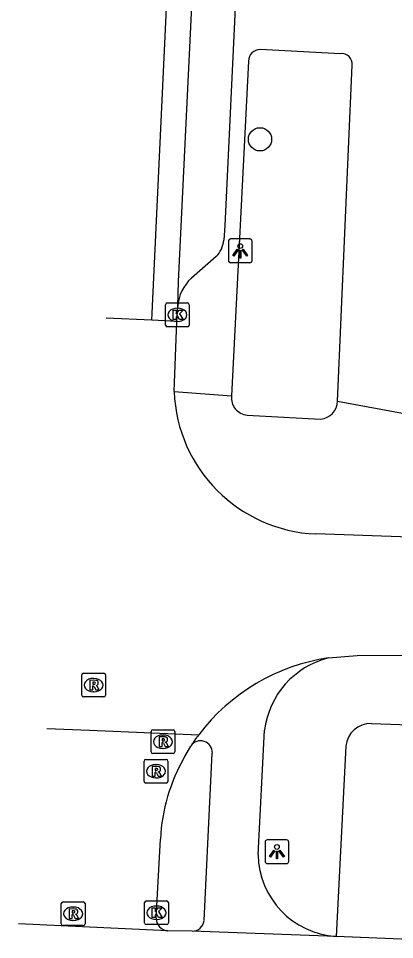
# Model space of a CAD drawing. Extents: x 159822 to 160765, y 380693 to 381634.
# Drawn here: x 159971.08 to 159986.9, y 380859.94 to 380898.7 of the extents above; entities that cross this region are included whole.
import ezdxf

# ---------------------------------------------------------------- set-up
doc = ezdxf.new("R2010")
doc.units = 0
for name, color, linetype in [('IMGEO_Boom', 7, 'Continuous'), ('IMGEO_Fietspad_gesloten', 7, 'Continuous'), ('IMGEO_Kolk', 7, 'Continuous'), ('IMGEO_Lichtpunt', 7, 'Continuous'), ('IMGEO_Rijbaan_lokaal_gesloten', 7, 'Continuous'), ('IMGEO_Rijbaan_lokaal_open', 7, 'Continuous'), ('IMGEO_Rioolput', 7, 'Continuous'), ('IMGEO_Voetpad_open', 7, 'Continuous')]:
    doc.layers.add(name, color=color, linetype=linetype)

msp = doc.modelspace()

# ---------------------------------------------------------------- linework, layer by layer
at = {"layer": 'IMGEO_Boom'}
msp.add_circle((159981.239, 380893.612), 0.489, dxfattribs=at)
at = {"layer": 'IMGEO_Fietspad_gesloten'}
for points in [[(159981.157, 380863.509), (159981.428, 380868.749)], [(159978.889, 380860.738), (159979.234, 380867.789)], [(159978.39, 380860.294), (159977.361, 380860.313)], [(159984.435, 380860.069), (159978.39, 380860.294)], [(159987.519, 380859.942), (159984.435, 380860.069)]]:
    msp.add_lwpolyline(points, dxfattribs=at)
for centre, radius, start, end in [((159984.997, 380868.305), 3.597, 104.1499, 172.9156), ((159978.741, 380867.812), 0.494, 357.2897, 146.7535), ((159984.679, 380863.584), 3.523, 181.2151, 266.0222), ((159978.377, 380860.811), 0.518, 271.4785, 351.8456)]:
    msp.add_arc(centre, radius, start, end, dxfattribs=at)
at = {"layer": 'IMGEO_Kolk'}
for p, q in [((159977.264, 380885.8), (159977.264, 380886.652)), ((159977.339, 380886.726), (159978.191, 380886.726)), ((159978.265, 380886.652), (159978.265, 380885.8)), ((159977.752, 380886.506), (159977.777, 380886.506)), ((159977.775, 380885.946), (159977.75, 380885.946)), ((159978.191, 380885.726), (159977.339, 380885.726)), ((159976.384, 380860.646), (159976.384, 380861.498)), ((159976.459, 380861.572), (159977.311, 380861.572)), ((159977.385, 380861.498), (159977.385, 380860.646)), ((159976.872, 380861.352), (159976.897, 380861.352)), ((159976.895, 380860.792), (159976.87, 380860.792)), ((159977.311, 380860.572), (159976.459, 380860.572))]:
    msp.add_line(p, q, dxfattribs=at)
for points in [[(159977.264, 380885.8), (159977.264, 380886.652)], [(159977.339, 380886.726), (159978.191, 380886.726)], [(159978.265, 380886.652), (159978.265, 380885.8)], [(159977.585, 380886.426), (159977.708, 380886.426), (159977.708, 380886.275), (159977.838, 380886.426), (159978.002, 380886.426), (159977.856, 380886.275), (159978.009, 380886.026), (159977.857, 380886.026), (159977.772, 380886.19), (159977.708, 380886.123), (159977.708, 380886.026), (159977.585, 380886.026), (159977.585, 380886.426)], [(159978.191, 380885.726), (159977.339, 380885.726)], [(159976.384, 380860.646), (159976.384, 380861.498)], [(159976.459, 380861.572), (159977.311, 380861.572)], [(159977.385, 380861.498), (159977.385, 380860.646)], [(159976.705, 380861.272), (159976.828, 380861.272), (159976.828, 380861.121), (159976.958, 380861.272), (159977.122, 380861.272), (159976.976, 380861.121), (159977.129, 380860.872), (159976.977, 380860.872), (159976.892, 380861.036), (159976.828, 380860.969), (159976.828, 380860.872), (159976.705, 380860.872), (159976.705, 380861.272)], [(159977.311, 380860.572), (159976.459, 380860.572)]]:
    msp.add_lwpolyline(points, dxfattribs=at)
for centre, start, end in [((159977.341, 380886.65), 91.552, 178.448), ((159977.341, 380886.65), 91.552, 178.448), ((159978.189, 380886.65), 1.552, 88.448), ((159978.189, 380886.65), 1.552, 88.448), ((159977.341, 380885.802), 181.552, 268.448), ((159977.341, 380885.802), 181.552, 268.448), ((159978.189, 380885.802), 271.552, 358.448), ((159978.189, 380885.802), 271.552, 358.448), ((159976.461, 380861.496), 91.552, 178.448), ((159976.461, 380861.496), 91.552, 178.448), ((159977.309, 380861.496), 1.552, 88.448), ((159977.309, 380861.496), 1.552, 88.448), ((159976.461, 380860.648), 181.552, 268.448), ((159976.461, 380860.648), 181.552, 268.448), ((159977.309, 380860.648), 271.552, 358.448), ((159977.309, 380860.648), 271.552, 358.448)]:
    msp.add_arc(centre, 0.0765, start, end, dxfattribs=at)
for centre, major_axis, ratio, start_param, end_param in [((159977.751, 380886.226), (-0.387, 0.002), 0.722429, 4.712389, 7.853982), ((159977.776, 380886.226), (-0.39, 0.002), 0.717154, 1.570796, 4.712389), ((159976.871, 380861.072), (-0.387, 0.002), 0.722429, 4.712389, 7.853982), ((159976.896, 380861.072), (-0.39, 0.002), 0.717154, 1.570796, 4.712389)]:
    msp.add_ellipse(centre, major_axis=major_axis, ratio=ratio, start_param=start_param, end_param=end_param, dxfattribs=at)
at = {"layer": 'IMGEO_Lichtpunt'}
for p, q in [((159980.81, 380889.419), (159980.002, 380889.419)), ((159980.81, 380889.419), (159980.002, 380889.419)), ((159979.908, 380889.324), (159979.908, 380888.517)), ((159979.908, 380889.324), (159979.908, 380888.517)), ((159980.904, 380888.517), (159980.904, 380889.324)), ((159980.904, 380888.517), (159980.904, 380889.324)), ((159980.002, 380888.423), (159980.81, 380888.423)), ((159980.002, 380888.423), (159980.81, 380888.423)), ((159981.451, 380864.04), (159981.451, 380863.233)), ((159981.451, 380864.04), (159981.451, 380863.233)), ((159982.353, 380864.135), (159981.545, 380864.135)), ((159982.353, 380864.135), (159981.545, 380864.135)), ((159982.447, 380863.233), (159982.447, 380864.04)), ((159982.447, 380863.233), (159982.447, 380864.04)), ((159981.545, 380863.139), (159982.353, 380863.139)), ((159981.545, 380863.139), (159982.353, 380863.139))]:
    msp.add_line(p, q, dxfattribs=at)
for points in [[(159980.282, 380888.988), (159980.321, 380888.96), (159980.133, 380888.698), (159980.095, 380888.725), (159980.282, 380888.988)], [(159980.494, 380888.96), (159980.532, 380888.987), (159980.719, 380888.725), (159980.68, 380888.697), (159980.494, 380888.96)], [(159980.384, 380888.94), (159980.431, 380888.94), (159980.431, 380888.618), (159980.384, 380888.618), (159980.384, 380888.94)], [(159981.825, 380863.704), (159981.864, 380863.676), (159981.676, 380863.414), (159981.638, 380863.441), (159981.825, 380863.704)], [(159981.927, 380863.656), (159981.974, 380863.656), (159981.974, 380863.334), (159981.927, 380863.334), (159981.927, 380863.656)], [(159982.037, 380863.676), (159982.075, 380863.703), (159982.262, 380863.441), (159982.223, 380863.413), (159982.037, 380863.676)]]:
    msp.add_lwpolyline(points, dxfattribs=at)
for centre in [(159980.407, 380889.122), (159981.95, 380863.838)]:
    msp.add_circle(centre, 0.0994, dxfattribs=at)
for centre, start, end in [((159980.002, 380889.324), 90, 180), ((159980.002, 380889.324), 90, 180), ((159980.81, 380889.324), 0, 90), ((159980.81, 380889.324), 0, 90), ((159980.002, 380888.517), 180, 270), ((159980.002, 380888.517), 180, 270), ((159980.81, 380888.517), 270, 0), ((159980.81, 380888.517), 270, 360), ((159981.545, 380864.04), 90, 180), ((159981.545, 380864.04), 90, 180), ((159982.353, 380864.04), 0, 90), ((159982.353, 380864.04), 0, 90), ((159981.545, 380863.233), 180, 270), ((159981.545, 380863.233), 180, 270), ((159982.353, 380863.233), 270, 0), ((159982.353, 380863.233), 270, 360)]:
    msp.add_arc(centre, 0.0946, start, end, dxfattribs=at)
at = {"layer": 'IMGEO_Rijbaan_lokaal_gesloten'}
for points in [[(159976.688, 380885.998), (159977.755, 380908.712), (159978.063, 380913.802), (159978.238, 380916.172), (159978.589, 380919.068), (159980.475, 380928.108), (159986.222, 380958.079), (159992.802, 380991.912), (159994.85, 381002.624)], [(159977.782, 380886.58), (159977.809, 380887.635), (159978.535, 380902.714), (159979.078, 380913.171)], [(159977.747, 380885.947), (159977.782, 380886.58)]]:
    msp.add_lwpolyline(points, dxfattribs=at)
at = {"layer": 'IMGEO_Rijbaan_lokaal_open'}
for points in [[(159976.688, 380885.998), (159974.764, 380886.09), (159974.764, 380886.09)], [(159977.747, 380885.947), (159976.688, 380885.998)], [(159977.626, 380883.001), (159977.747, 380885.947)], [(159987.534, 380876.872), (159983.589, 380877.007)], [(159984.118, 380871.793), (159985.324, 380871.897), (159987.308, 380871.906)], [(159972.269, 380868.824), (159974.066, 380868.749), (159978.662, 380868.557)], [(159978.071, 380867.639), (159978.328, 380868.083)], [(159976.873, 380860.847), (159977.049, 380864.168)], [(159977.361, 380860.313), (159971.081, 380860.603), (159971.081, 380860.603)]]:
    msp.add_lwpolyline(points, dxfattribs=at)
for centre, radius, start, end in [((159983.862, 380883.241), 6.24, 182.2086, 267.4944), ((159985.356, 380863.489), 8.396, 98.4774, 142.8677), ((159985.367, 380863.478), 8.412, 142.8547, 146.805), ((159984.836, 380863.761), 7.798, 150.1776, 177.0093), ((159977.396, 380860.835), 0.523, 178.7061, 266.1397)]:
    msp.add_arc(centre, radius, start, end, dxfattribs=at)
at = {"layer": 'IMGEO_Rioolput'}
for p, q in [((159973.818, 380871.15), (159974.67, 380871.15)), ((159973.743, 380870.224), (159973.743, 380871.076)), ((159974.231, 380870.93), (159974.256, 380870.93)), ((159974.744, 380871.076), (159974.744, 380870.224)), ((159974.254, 380870.37), (159974.229, 380870.37)), ((159974.67, 380870.15), (159973.818, 380870.15)), ((159976.657, 380867.842), (159976.657, 380868.694)), ((159976.732, 380868.768), (159977.584, 380868.768)), ((159977.145, 380868.548), (159977.17, 380868.548)), ((159977.658, 380868.694), (159977.658, 380867.842)), ((159977.584, 380867.768), (159976.732, 380867.768)), ((159977.168, 380867.988), (159977.143, 380867.988)), ((159976.363, 380866.598), (159976.363, 380867.45)), ((159976.438, 380867.524), (159977.29, 380867.524)), ((159976.851, 380867.304), (159976.876, 380867.304)), ((159977.364, 380867.45), (159977.364, 380866.598)), ((159977.29, 380866.524), (159976.438, 380866.524)), ((159976.874, 380866.744), (159976.849, 380866.744)), ((159972.881, 380860.604), (159972.881, 380861.456)), ((159972.956, 380861.53), (159973.808, 380861.53)), ((159973.882, 380861.456), (159973.882, 380860.604)), ((159973.369, 380861.31), (159973.394, 380861.31)), ((159973.392, 380860.75), (159973.367, 380860.75)), ((159973.808, 380860.53), (159972.956, 380860.53))]:
    msp.add_line(p, q, dxfattribs=at)
for points in [[(159973.818, 380871.15), (159974.67, 380871.15)], [(159973.743, 380870.224), (159973.743, 380871.076)], [(159974.332, 380870.848), (159974.08, 380870.85), (159974.08, 380870.45)], [(159974.258, 380870.769), (159974.204, 380870.769), (159974.204, 380870.688)], [(159974.744, 380871.076), (159974.744, 380870.224)], [(159974.08, 380870.45), (159974.204, 380870.45), (159974.204, 380870.612), (159974.215, 380870.612)], [(159974.204, 380870.688), (159974.256, 380870.688)], [(159974.262, 380870.583), (159974.333, 380870.45), (159974.473, 380870.45), (159974.408, 380870.576)], [(159974.67, 380870.15), (159973.818, 380870.15)], [(159976.657, 380867.842), (159976.657, 380868.694)], [(159976.732, 380868.768), (159977.584, 380868.768)], [(159977.246, 380868.466), (159976.994, 380868.468), (159976.994, 380868.068)], [(159977.658, 380868.694), (159977.658, 380867.842)], [(159976.994, 380868.068), (159977.118, 380868.068), (159977.118, 380868.23), (159977.129, 380868.23)], [(159977.172, 380868.387), (159977.118, 380868.387), (159977.118, 380868.306)], [(159977.118, 380868.306), (159977.17, 380868.306)], [(159977.176, 380868.201), (159977.247, 380868.068), (159977.387, 380868.068), (159977.322, 380868.194)], [(159977.584, 380867.768), (159976.732, 380867.768)], [(159976.363, 380866.598), (159976.363, 380867.45)], [(159976.438, 380867.524), (159977.29, 380867.524)], [(159977.364, 380867.45), (159977.364, 380866.598)], [(159976.952, 380867.222), (159976.7, 380867.224), (159976.7, 380866.824)], [(159976.7, 380866.824), (159976.824, 380866.824), (159976.824, 380866.986), (159976.835, 380866.986)], [(159976.878, 380867.143), (159976.824, 380867.143), (159976.824, 380867.062)], [(159976.824, 380867.062), (159976.876, 380867.062)], [(159976.882, 380866.957), (159976.953, 380866.824), (159977.093, 380866.824), (159977.028, 380866.95)], [(159977.29, 380866.524), (159976.438, 380866.524)], [(159972.881, 380860.604), (159972.881, 380861.456)], [(159972.956, 380861.53), (159973.808, 380861.53)], [(159973.882, 380861.456), (159973.882, 380860.604)], [(159973.47, 380861.228), (159973.218, 380861.23), (159973.218, 380860.83)], [(159973.396, 380861.149), (159973.342, 380861.149), (159973.342, 380861.068)], [(159973.342, 380861.068), (159973.394, 380861.068)], [(159973.218, 380860.83), (159973.342, 380860.83), (159973.342, 380860.992), (159973.353, 380860.992)], [(159973.4, 380860.963), (159973.471, 380860.83), (159973.611, 380860.83), (159973.546, 380860.956)], [(159973.808, 380860.53), (159972.956, 380860.53)]]:
    msp.add_lwpolyline(points, dxfattribs=at)
for centre, radius, start, end in [((159973.82, 380871.074), 0.0765, 91.552, 178.448), ((159973.82, 380871.074), 0.0765, 91.552, 178.448), ((159974.668, 380871.074), 0.0765, 1.552, 88.448), ((159974.668, 380871.074), 0.0765, 1.552, 88.448), ((159974.264, 380870.673), 0.0964, 77.0061, 93.1865), ((159974.278, 380870.73), 0.0378, 276.6634, 79.6772), ((159974.331, 380870.738), 0.109, 350.3612, 89.416), ((159974.214, 380870.559), 0.0533, 26.0293, 88.6989), ((159974.24, 380870.877), 0.19, 274.7715, 282.9687), ((159974.329, 380870.738), 0.112, 277.5842, 350.9817), ((159974.313, 380870.523), 0.108, 29.5134, 73.7905), ((159973.82, 380870.226), 0.0765, 181.552, 268.448), ((159973.82, 380870.226), 0.0765, 181.552, 268.448), ((159974.668, 380870.226), 0.0765, 271.552, 358.448), ((159974.668, 380870.226), 0.0765, 271.552, 358.448), ((159976.734, 380868.692), 0.0765, 91.552, 178.448), ((159976.734, 380868.692), 0.0765, 91.552, 178.448), ((159977.245, 380868.356), 0.109, 350.3612, 89.416), ((159977.582, 380868.692), 0.0765, 1.552, 88.448), ((159977.582, 380868.692), 0.0765, 1.552, 88.448), ((159977.128, 380868.177), 0.0533, 26.0293, 88.6989), ((159977.154, 380868.495), 0.19, 274.7715, 282.9687), ((159977.178, 380868.291), 0.0964, 77.0061, 93.1865), ((159977.192, 380868.348), 0.0378, 276.6634, 79.6772), ((159977.243, 380868.356), 0.112, 277.5842, 350.9817), ((159977.227, 380868.141), 0.108, 29.5134, 73.7905), ((159976.734, 380867.844), 0.0765, 181.552, 268.448), ((159976.734, 380867.844), 0.0765, 181.552, 268.448), ((159977.582, 380867.844), 0.0765, 271.552, 358.448), ((159977.582, 380867.844), 0.0765, 271.552, 358.448), ((159976.44, 380867.448), 0.0765, 91.552, 178.448), ((159976.44, 380867.448), 0.0765, 91.552, 178.448), ((159977.288, 380867.448), 0.0765, 1.552, 88.448), ((159977.288, 380867.448), 0.0765, 1.552, 88.448), ((159976.834, 380866.933), 0.0533, 26.0293, 88.6989), ((159976.86, 380867.251), 0.19, 274.7715, 282.9687), ((159976.884, 380867.047), 0.0964, 77.0061, 93.1865), ((159976.898, 380867.104), 0.0378, 276.6634, 79.6772), ((159976.951, 380867.112), 0.109, 350.3612, 89.416), ((159976.949, 380867.112), 0.112, 277.5842, 350.9817), ((159976.933, 380866.897), 0.108, 29.5134, 73.7905), ((159976.44, 380866.6), 0.0765, 181.552, 268.448), ((159976.44, 380866.6), 0.0765, 181.552, 268.448), ((159977.288, 380866.6), 0.0765, 271.552, 358.448), ((159977.288, 380866.6), 0.0765, 271.552, 358.448), ((159972.958, 380861.454), 0.0765, 91.552, 178.448), ((159972.958, 380861.454), 0.0765, 91.552, 178.448), ((159973.806, 380861.454), 0.0765, 1.552, 88.448), ((159973.806, 380861.454), 0.0765, 1.552, 88.448), ((159973.378, 380861.257), 0.19, 274.7715, 282.9687), ((159973.402, 380861.053), 0.0964, 77.0061, 93.1865), ((159973.416, 380861.11), 0.0378, 276.6634, 79.6772), ((159973.469, 380861.118), 0.109, 350.3612, 89.416), ((159973.467, 380861.118), 0.112, 277.5842, 350.9817), ((159973.352, 380860.939), 0.0533, 26.0293, 88.6989), ((159973.451, 380860.903), 0.108, 29.5134, 73.7905), ((159972.958, 380860.606), 0.0765, 181.552, 268.448), ((159972.958, 380860.606), 0.0765, 181.552, 268.448), ((159973.806, 380860.606), 0.0765, 271.552, 358.448), ((159973.806, 380860.606), 0.0765, 271.552, 358.448)]:
    msp.add_arc(centre, radius, start, end, dxfattribs=at)
for centre, major_axis, ratio, start_param, end_param in [((159974.23, 380870.65), (-0.387, 0.002), 0.722429, 4.712389, 7.853982), ((159974.255, 380870.65), (-0.39, 0.002), 0.717154, 1.570796, 4.712389), ((159977.144, 380868.268), (-0.387, 0.002), 0.722429, 4.712389, 7.853982), ((159977.169, 380868.268), (-0.39, 0.002), 0.717154, 1.570796, 4.712389), ((159976.85, 380867.024), (-0.387, 0.002), 0.722429, 4.712389, 7.853982), ((159976.875, 380867.024), (-0.39, 0.002), 0.717154, 1.570796, 4.712389), ((159973.368, 380861.03), (-0.387, 0.002), 0.722429, 4.712389, 7.853982), ((159973.393, 380861.03), (-0.39, 0.002), 0.717154, 1.570796, 4.712389)]:
    msp.add_ellipse(centre, major_axis=major_axis, ratio=ratio, start_param=start_param, end_param=end_param, dxfattribs=at)
at = {"layer": 'IMGEO_Voetpad_open'}
for points in [[(159985.64, 380940.095), (159981.221, 380916.901), (159981.038, 380915.562), (159980.898, 380913.955), (159979.758, 380889.983), (159979.717, 380889.371)], [(159984.63, 380897.215), (159981.249, 380897.391)], [(159980.756, 380896.903), (159980.039, 380882.814)], [(159984.501, 380882.6), (159985.114, 380896.736)], [(159979.396, 380888.679), (159978.355, 380887.773)], [(159977.626, 380883.001), (159980.039, 380882.814)], [(159984.501, 380882.6), (159987.614, 380882.024)], [(159980.697, 380882.009), (159983.787, 380881.844)], [(160169.444, 380861.549), (160005.773, 380868.257), (159996.586, 380868.629), (159996.603, 380869.516), (159993.946, 380869.644), (159993.895, 380868.739), (159985.923, 380869.026)], [(159984.849, 380868.076), (159984.435, 380860.069)]]:
    msp.add_lwpolyline(points, dxfattribs=at)
for centre, radius, start, end in [((159981.246, 380896.901), 0.49, 89.643, 179.7729), ((159984.683, 380896.785), 0.434, 353.5557, 97.0393), ((159978.568, 380889.483), 1.154, 315.8154, 354.414), ((159979.54, 380886.47), 1.761, 132.2756, 176.4143), ((159980.759, 380882.731), 0.724, 173.4034, 265.1211), ((159983.732, 380882.611), 0.769, 274.1137, 359.1595), ((159985.871, 380868.003), 1.025, 87.0949, 175.8934)]:
    msp.add_arc(centre, radius, start, end, dxfattribs=at)

doc.saveas('drawing.dxf')
